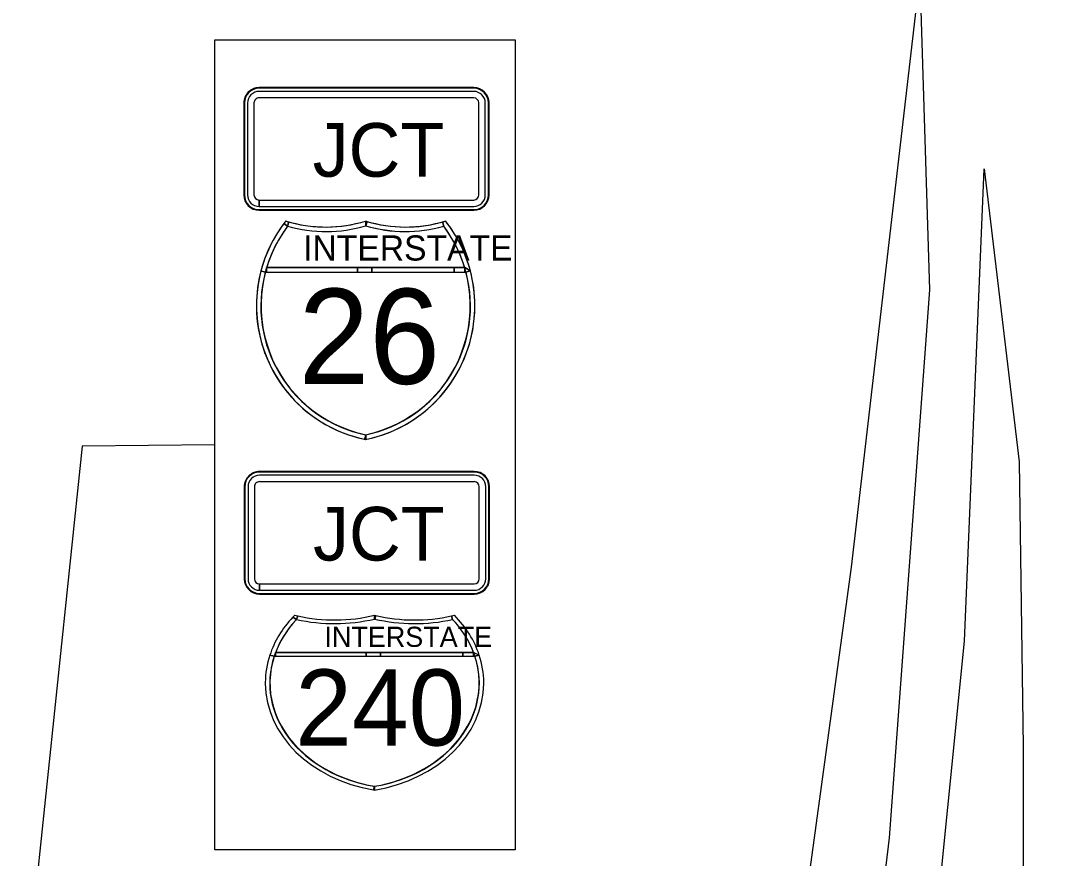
# Model space of a CAD drawing. Extents: x 886234 to 968767, y 455416 to 684046.
# Drawn here: x 914759 to 916438, y 504147 to 505513 of the extents above; entities that cross this region are included whole.
import ezdxf

# ---------------------------------------------------------------- set-up
doc = ezdxf.new("R2010")
doc.units = 0
for name, color, linetype in [('TC DEV SIGN BLACK 239', 7, 'Continuous'), ('TC DEV SIGN BLACK ZERO', 7, 'Continuous'), ('TC DEV SIGN WHITE', 7, 'Continuous'), ('TC LABEL TEXT', 7, 'Continuous')]:
    doc.layers.add(name, color=color, linetype=linetype)

msp = doc.modelspace()

# ---------------------------------------------------------------- linework, layer by layer
at = {"layer": 'TC DEV SIGN BLACK 239'}
for p, q in [((915497.5, 505397.5), (915147.5, 505397.5)), ((915128.7, 505378.8), (915128.7, 505228.8)), ((915139.1, 505378.8), (915139.1, 505228.8)), ((915497.5, 505387.1), (915147.5, 505387.1)), ((915505.9, 505228.8), (915505.9, 505378.8)), ((915516.3, 505228.8), (915516.3, 505378.8)), ((915147.5, 505210), (915147.5, 505220.4)), ((915147.6, 505220.4), (915497.5, 505220.4)), ((915147.6, 505220.4), (915147.6, 505210)), ((915147.6, 505210), (915497.5, 505210)), ((915498.3, 504771.6), (915148.2, 504771.6)), ((915498.3, 504761.2), (915148.2, 504761.2)), ((915129.5, 504752.9), (915129.5, 504602.9)), ((915139.9, 504752.9), (915139.9, 504602.9)), ((915506.6, 504602.9), (915506.6, 504752.9)), ((915517, 504602.9), (915517, 504752.9)), ((915148.2, 504584.1), (915148.2, 504594.5)), ((915148.3, 504594.5), (915498.3, 504594.5)), ((915148.3, 504594.5), (915148.3, 504584.1)), ((915148.3, 504584.1), (915498.3, 504584.1))]:
    msp.add_line(p, q, dxfattribs=at)
for centre, major_axis, start_param, end_param in [((915147.5, 505378.8), (18.8, 0), 1.570796, 3.141593), ((915497.5, 505378.8), (18.8, 0), 0, 1.570796), ((915147.5, 505378.8), (8.33, 0), 1.570796, 3.141593), ((915497.5, 505378.8), (8.33, 0), 0, 1.570796), ((915147.5, 505228.8), (18.8, 0), 3.141593, 4.712389), ((915147.5, 505228.8), (8.33, 0), 3.141593, 4.712389), ((915497.5, 505228.8), (18.8, 0), 4.712389, 6.283185), ((915497.5, 505228.8), (8.33, 0), 4.712389, 6.283185), ((915148.2, 504752.9), (18.8, 0), 1.570796, 3.141593), ((915148.2, 504752.9), (8.33, 0), 1.570796, 3.141593), ((915498.3, 504752.9), (18.8, 0), 0, 1.570796), ((915498.3, 504752.9), (8.33, 0), 0, 1.570796), ((915148.2, 504602.9), (18.8, 0), 3.141593, 4.712389), ((915148.2, 504602.9), (8.33, 0), 3.141593, 4.712389), ((915498.3, 504602.9), (18.8, 0), 4.712389, 6.283185), ((915498.3, 504602.9), (8.33, 0), 4.712389, 6.283185)]:
    msp.add_ellipse(centre, major_axis=major_axis, ratio=0.999865, start_param=start_param, end_param=end_param, dxfattribs=at)
at = {"layer": 'TC DEV SIGN BLACK ZERO'}
for p, q in [((915497.5, 505403.8), (915147.5, 505403.8)), ((915147.5, 505402.7), (915147.5, 505402.7)), ((915497.5, 505402.7), (915147.5, 505402.7)), ((915497.5, 505402.7), (915497.5, 505402.7)), ((915122.5, 505378.8), (915122.5, 505228.8)), ((915123.5, 505378.8), (915123.5, 505228.8)), ((915123.5, 505378.8), (915123.5, 505378.8)), ((915521.5, 505378.8), (915521.5, 505378.8)), ((915521.5, 505228.8), (915521.5, 505378.8)), ((915522.5, 505228.8), (915522.5, 505378.8)), ((915123.5, 505228.8), (915123.5, 505228.8)), ((915521.5, 505228.8), (915521.5, 505228.8)), ((915147.5, 505203.8), (915147.5, 505204.8)), ((915147.5, 505204.8), (915147.5, 505204.8)), ((915147.5, 505204.8), (915497.5, 505204.8)), ((915147.5, 505204.8), (915147.5, 505203.8)), ((915147.5, 505203.8), (915497.5, 505203.8)), ((915497.5, 505204.8), (915497.5, 505204.8)), ((915193.9, 505177.7), (915195.9, 505184.9)), ((915321.5, 505178.5), (915321.3, 505186.3)), ((915321.5, 505179.1), (915321.3, 505186.3)), ((915446.6, 505184.9), (915448.6, 505177.7)), ((915159.7, 505110.3), (915482.8, 505110.3)), ((915307.7, 505110.3), (915159.7, 505110.3)), ((915331.1, 505110.3), (915307.7, 505110.3)), ((915465.4, 505110.3), (915331.1, 505110.3)), ((915482.8, 505110.3), (915465.4, 505110.3)), ((915492.1, 505104.8), (915482.8, 505110.3)), ((915157.6, 505102.9), (915484.9, 505102.9)), ((915157.6, 505102.9), (915159.7, 505102.9)), ((915159.7, 505102.9), (915307.7, 505102.9)), ((915307.7, 505102.9), (915331.1, 505102.9)), ((915331.1, 505102.9), (915465.4, 505102.9)), ((915465.4, 505102.9), (915482.8, 505102.9)), ((915484.8, 505103.4), (915482.8, 505102.9)), ((915482.8, 505102.9), (915484.9, 505102.9)), ((915143.2, 505049.3), (915143.2, 505047.1)), ((915499.4, 505047), (915499.4, 505049.4)), ((915498.3, 504777.9), (915148.2, 504777.9)), ((915148.2, 504776.8), (915148.2, 504776.8)), ((915498.3, 504776.8), (915148.2, 504776.8)), ((915498.3, 504776.8), (915498.3, 504776.8)), ((915123.2, 504752.9), (915123.2, 504602.9)), ((915124.2, 504752.9), (915124.2, 504602.9)), ((915124.2, 504752.9), (915124.3, 504752.9)), ((915522.2, 504752.9), (915522.2, 504752.9)), ((915522.2, 504602.9), (915522.2, 504752.9)), ((915523.3, 504602.9), (915523.3, 504752.9)), ((915124.3, 504602.9), (915124.2, 504602.9)), ((915522.2, 504602.9), (915522.2, 504602.9)), ((915148.2, 504577.9), (915148.2, 504578.9)), ((915148.2, 504578.9), (915148.2, 504578.9)), ((915148.2, 504578.9), (915498.3, 504578.9)), ((915148.2, 504578.9), (915148.2, 504577.9)), ((915148.2, 504577.9), (915498.3, 504577.9)), ((915498.3, 504578.9), (915498.3, 504578.9)), ((915208.4, 504536.6), (915210.4, 504542.3)), ((915336, 504537.2), (915335.8, 504543.4)), ((915335.9, 504537.7), (915335.8, 504543.4)), ((915461.1, 504542.3), (915463.1, 504536.6)), ((915172.1, 504476.7), (915499.4, 504476.7)), ((915172.1, 504476.7), (915174.2, 504476.7)), ((915174.2, 504482.6), (915497.3, 504482.6)), ((915322.2, 504482.6), (915174.2, 504482.6)), ((915174.2, 504476.7), (915322.2, 504476.7)), ((915345.6, 504482.6), (915322.2, 504482.6)), ((915322.2, 504476.7), (915345.6, 504476.7)), ((915479.8, 504482.6), (915345.6, 504482.6)), ((915345.6, 504476.7), (915479.8, 504476.7)), ((915497.3, 504482.6), (915479.8, 504482.6)), ((915479.8, 504476.7), (915497.3, 504476.7)), ((915506.6, 504478.2), (915497.3, 504482.6)), ((915499.3, 504477.1), (915497.3, 504476.7)), ((915497.3, 504476.7), (915499.4, 504476.7)), ((915157.6, 504433.8), (915157.6, 504432.1)), ((915513.9, 504432), (915513.9, 504433.9)), ((915335.8, 504258.4), (915335.8, 504264.5))]:
    msp.add_line(p, q, dxfattribs=at)
for points in [[(915188, 505182.2), (915193.9, 505177.7)], [(915193.9, 505177.7), (915188, 505182.2)], [(915191.2, 505186.3), (915191.1, 505186.3), (915191.1, 505186.3)], [(915195.9, 505184.9), (915193.9, 505177.7)], [(915321.3, 505178.5), (915321.5, 505179.1)], [(915321.5, 505186.2), (915321.5, 505179.1), (915323.5, 505185.6)], [(915323.5, 505185.6), (915321.5, 505178.5)], [(915448.6, 505177.7), (915446.6, 505184.9)], [(915451.4, 505186.3), (915451.4, 505186.3), (915451.4, 505186.3)], [(915159.7, 505110.3), (915159.7, 505102.9)], [(915159.7, 505102.9), (915159.7, 505110.3)], [(915307.7, 505102.9), (915307.7, 505110.3)], [(915307.7, 505110.3), (915307.7, 505102.9)], [(915331.1, 505110.3), (915331.1, 505102.9)], [(915331.1, 505102.9), (915331.1, 505110.3)], [(915465.4, 505102.9), (915465.4, 505110.3)], [(915465.4, 505110.3), (915465.4, 505102.9)], [(915482.8, 505110.3), (915492.1, 505104.8)], [(915482.8, 505102.9), (915482.8, 505110.3)], [(915482.8, 505110.3), (915482.8, 505102.9), (915484.8, 505103.4), (915482.8, 505110.3)], [(915150.5, 505104.8), (915157.6, 505102.9)], [(915157.6, 505102.9), (915150.5, 505104.8)], [(915484.9, 505102.9), (915484.8, 505103.4)], [(915492.1, 505104.8), (915484.9, 505102.9)], [(915484.9, 505102.9), (915492.1, 505104.8)], [(915319.7, 504830.3), (915321.3, 504837.6)], [(915321.3, 504837.6), (915321.3, 504830)], [(915202.5, 504540.1), (915208.4, 504536.6)], [(915208.4, 504536.6), (915202.5, 504540.1)], [(915205.6, 504543.4), (915205.6, 504543.4), (915205.6, 504543.4)], [(915210.4, 504542.3), (915208.4, 504536.6)], [(915335.8, 504537.2), (915335.9, 504537.7)], [(915335.9, 504543.4), (915335.9, 504537.7), (915338, 504542.9)], [(915338, 504542.9), (915336, 504537.2)], [(915463.1, 504536.6), (915461.1, 504542.3)], [(915465.9, 504543.4), (915465.9, 504543.4), (915465.9, 504543.4)], [(915164.9, 504478.2), (915172.1, 504476.7)], [(915172.1, 504476.7), (915164.9, 504478.2)], [(915174.2, 504482.6), (915174.2, 504476.7)], [(915174.2, 504476.7), (915174.2, 504482.6)], [(915322.2, 504476.7), (915322.2, 504482.6)], [(915322.2, 504482.6), (915322.2, 504476.7)], [(915345.6, 504482.6), (915345.6, 504476.7)], [(915345.6, 504476.7), (915345.6, 504482.6)], [(915479.8, 504476.7), (915479.8, 504482.6)], [(915479.8, 504482.6), (915479.8, 504476.7)], [(915497.3, 504482.6), (915506.6, 504478.2)], [(915497.3, 504476.7), (915497.3, 504482.6)], [(915497.3, 504482.6), (915497.3, 504476.7), (915499.3, 504477.1), (915497.3, 504482.6)], [(915499.4, 504476.7), (915499.3, 504477.1)], [(915506.6, 504478.2), (915499.4, 504476.7)], [(915499.4, 504476.7), (915506.6, 504478.2)], [(915334.2, 504258.7), (915335.8, 504264.5)], [(915335.8, 504264.5), (915334.2, 504258.7), (915335.7, 504258.4)], [(915335.8, 504264.5), (915335.8, 504258.4)]]:
    msp.add_lwpolyline(points, dxfattribs=at)
for centre, radius, start, end in [((915365.8, 505048.2), 222.7, 141.6693, 258.4631), ((915365.8, 505048.2), 222.7, 142.9968, 165.2769), ((915365.8, 505048.2), 215.2, 142.9968, 258.0595), ((915365.8, 505048.2), 215.2, 142.9968, 165.2769), ((915365.8, 505048.2), 222.7, 141.6709, 142.9968), ((915256.2, 505399.2), 222.7, 253.0062, 286.9901), ((915256.2, 505399.2), 222.7, 253.0099, 254.2907), ((915256.2, 505399.2), 230.1, 254.2907, 286.4259), ((915256.2, 505399.2), 230.1, 254.2907, 286.4259), ((915256.2, 505399.2), 222.7, 254.2907, 286.9893), ((915386.3, 505399.2), 222.7, 253.0099, 286.9938), ((915276.7, 505048.2), 222.7, 281.5369, 38.3307), ((915386.3, 505399.2), 230.1, 253.5741, 285.7093), ((915276.7, 505048.2), 215.2, 281.9405, 37.0032), ((915386.3, 505399.2), 222.7, 253.0588, 253.6206), ((915386.4, 505398.9), 229.7, 253.5731, 285.7093), ((915386.3, 505399.2), 222.7, 253.6206, 285.7093), ((915386.3, 505399.2), 222.7, 285.7093, 286.9901), ((915276.7, 505048.2), 215.2, 16.7759, 37.0032), ((915276.7, 505048.2), 222.7, 14.7231, 38.3291), ((915365.8, 505048.2), 215.2, 163.2241, 165.2769), ((915276.7, 505048.2), 215.2, 14.7231, 16.7759), ((915365.8, 505048.2), 222.7, 165.2769, 179.7177), ((915364.7, 505047.5), 214.4, 165.0438, 258.3001), ((915277.8, 505047.5), 214.4, 281.7196, 14.964), ((915276.7, 505048.2), 222.7, 0.2997, 14.7231), ((915365.8, 505048.2), 222.7, 180.2823, 258.0591), ((915276.7, 505048.2), 222.7, 281.537, 359.7003), ((915276.7, 505048.2), 215.2, 281.9405, 281.9604)]:
    msp.add_arc(centre, radius, start, end, dxfattribs=at)
for centre, major_axis, ratio, start_param, end_param in [((915147.5, 505378.8), (25, 0), 0.999865, 1.570796, 3.141593), ((915147.5, 505378.8), (24, 0), 0.999865, 1.570796, 3.141593), ((915497.5, 505378.8), (25, 0), 0.999865, 0, 1.570796), ((915497.5, 505378.8), (24, 0), 0.999865, 0, 1.570796), ((915147.5, 505228.8), (25, 0), 0.999865, 3.141593, 4.712389), ((915147.5, 505228.8), (24, 0), 0.999865, 3.141593, 4.712389), ((915497.5, 505228.8), (25, 0), 0.999865, 4.712389, 6.283185), ((915497.5, 505228.8), (24, 0), 0.999865, 4.712389, 6.283185), ((915148.2, 504752.9), (25, 0), 0.999865, 1.570796, 3.141593), ((915148.2, 504752.9), (24, 0), 0.999865, 1.570796, 3.141593), ((915498.3, 504752.9), (25, 0), 0.999865, 0, 1.570796), ((915498.3, 504752.9), (24, 0), 0.999865, 0, 1.570796), ((915148.2, 504602.9), (25, 0), 0.999865, 3.141593, 4.712389), ((915148.2, 504602.9), (24, 0), 0.999865, 3.141593, 4.712389), ((915498.3, 504602.9), (25, 0), 0.999865, 4.712389, 6.283185), ((915498.3, 504602.9), (24, 0), 0.999865, 4.712389, 6.283185), ((915380.3, 504432.9), (-222.7, 0), 0.800002, 5.637358, 6.026219), ((915380.3, 504432.9), (-222.7, 0), 0.800002, 5.614216, 5.637358), ((915270.7, 504713.8), (222.7, 0), 0.800002, 4.415856, 4.438209), ((915270.7, 504713.8), (230.1, 0), 0.800002, 4.438209, 4.999074), ((915270.7, 504713.8), (230.1, 0), 0.800002, 4.438209, 4.999074), ((915270.7, 504713.8), (222.7, 0), 0.800002, 4.438209, 5.008909), ((915400.8, 504713.8), (230.1, 0), 0.800002, 4.425704, 4.986569), ((915400.8, 504713.8), (222.7, 0), 0.800002, 4.416709, 4.426515), ((915400.9, 504713.5), (229.7, 0), 0.800002, 4.425686, 4.986568), ((915400.8, 504713.8), (222.7, 0), 0.800002, 4.426515, 4.986569), ((915400.8, 504713.8), (222.7, 0), 0.800002, 4.986569, 5.008922), ((915291.2, 504432.9), (222.7, 0), 0.800002, 0.256966, 0.66897), ((915380.3, 504432.9), (-215.2, 0), 0.800002, 5.637358, 7.64558), ((915380.3, 504432.9), (-215.2, 0), 0.800002, 5.637358, 6.026219), ((915291.2, 504432.9), (215.2, 0), 0.800002, 4.920791, 6.929013), ((915291.2, 504432.9), (215.2, 0), 0.800002, 0.292795, 0.645828), ((915379.2, 504432.4), (-214.4, 0), 0.800002, 6.022151, 7.649781), ((915380.3, 504432.9), (-222.7, 0), 0.800002, 6.026219, 6.278259), ((915380.3, 504432.9), (-215.2, 0), 0.800002, 5.99039, 6.026219), ((915292.3, 504432.4), (214.4, 0), 0.800002, 4.916934, 6.544356), ((915291.2, 504432.9), (215.2, 0), 0.800002, 0.256966, 0.292795), ((915291.2, 504432.9), (222.7, 0), 0.800002, 0.005231, 0.256966), ((915380.3, 504432.9), (-222.7, 0), 0.800002, 0.004927, 1.362388), ((915291.2, 504432.9), (222.7, 0), 0.800002, 4.913748, 6.277955), ((915380.3, 504432.9), (-222.7, 0), 0.800002, 1.36935, 1.369438), ((915291.2, 504432.9), (215.2, 0), 0.800002, 4.920791, 4.921138), ((915291.2, 504432.9), (222.7, 0), 0.800002, 4.913747, 4.913748)]:
    msp.add_ellipse(centre, major_axis=major_axis, ratio=ratio, start_param=start_param, end_param=end_param, dxfattribs=at)
at = {"layer": 'TC DEV SIGN WHITE'}
for p, q in [((915497.5, 505403.8), (915147.5, 505403.8)), ((915122.5, 505378.8), (915122.5, 505228.8)), ((915522.5, 505228.8), (915522.5, 505378.8)), ((915147.5, 505203.8), (915497.5, 505203.8)), ((915321.3, 504830), (915321.3, 504837.6)), ((915498.3, 504777.9), (915148.2, 504777.9)), ((915123.2, 504752.9), (915123.2, 504602.9)), ((915523.3, 504602.9), (915523.3, 504752.9)), ((915148.2, 504577.9), (915498.3, 504577.9))]:
    msp.add_line(p, q, dxfattribs=at)
msp.add_lwpolyline([(915321.3, 504837.6), (915319.7, 504830.3), (915321.3, 504830)], dxfattribs=at)
for centre, start, end in [((915365.8, 505048.2), 258.458, 258.463), ((915276.7, 505048.2), 281.5369590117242, 281.53700435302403)]:
    msp.add_arc(centre, 222.7, start, end, dxfattribs=at)
for centre, start_param, end_param in [((915147.5, 505378.8), 1.570796, 3.141593), ((915497.5, 505378.8), 0, 1.570796), ((915147.5, 505228.8), 3.141593, 4.712389), ((915497.5, 505228.8), 4.712389, 6.283185), ((915148.2, 504752.9), 1.570796, 3.141593), ((915498.3, 504752.9), 0, 1.570796), ((915148.2, 504602.9), 3.141593, 4.712389), ((915498.3, 504602.9), 4.712389, 6.283185)]:
    msp.add_ellipse(centre, major_axis=(25, 0), ratio=0.999865, start_param=start_param, end_param=end_param, dxfattribs=at)
at = {"layer": 'TC LABEL TEXT'}
for points in [[(915874.2, 503402.2), (915918.4, 503632.2), (916042.2, 504101), (916113.5, 504621.9), (916224.9, 505583.1)], [(916224.9, 505583.1), (916240.7, 505073.9), (916174.8, 504180.6), (916068.7, 503296)], [(916170.7, 503246.7), (916188.4, 503410.7), (916298, 504500.9), (916329.8, 505271.2)], [(916329.8, 505271.2), (916387.1, 504793.7), (916393.4, 504329), (916393.4, 503966.1), (916406.2, 503660.5), (916431.6, 503367.7), (916438, 503163.9)], [(915075.4, 504821.5), (914859.1, 504819), (914758.5, 503857)]]:
    msp.add_lwpolyline(points, dxfattribs=at)
msp.add_lwpolyline([(915075.4, 505482), (915565.2, 505482), (915565.2, 504161), (915075.4, 504161)], close=True, dxfattribs=at)

# ---------------------------------------------------------------- texts
at = {"layer": 'TC DEV SIGN BLACK 239'}
for p in [(915234.8, 505258.5), (915235.5, 504632.6)]:
    msp.add_text('JCT', height=87.5, rotation=360, dxfattribs=at).set_placement(p)
at = {"layer": 'TC DEV SIGN BLACK ZERO'}
for s, height, p in [('26', 155.13, (915211.8, 504920.7)), ('INTERSTATE', 32.85, (915254.1, 504491.8)), ('240', 124.1, (915206.6, 504330.9))]:
    msp.add_text(s, height=height, rotation=360, dxfattribs=at).set_placement(p)
at = {"layer": 'TC LABEL TEXT'}
msp.add_text('INTERSTATE', height=41.06, rotation=360, dxfattribs=at).set_placement((915219.2, 505121.8))

doc.saveas('drawing.dxf')
